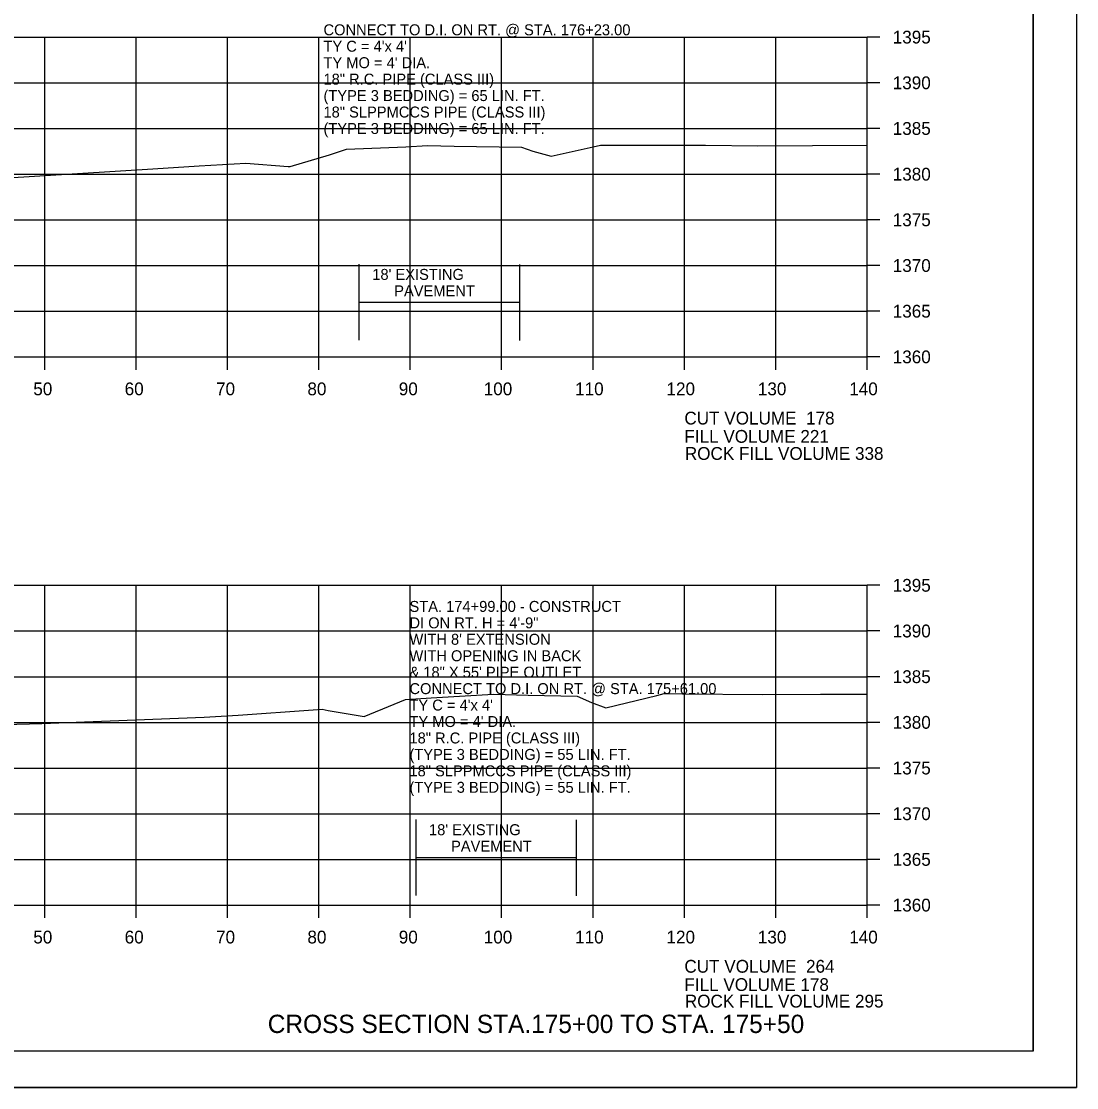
# Model space of a CAD drawing. Extents: x 1374311 to 1383814, y 384102 to 406278.
# Drawn here: x 1382687.5 to 1382803, y 396464.9 to 396581.6 of the extents above; entities that cross this region are included whole.
import ezdxf

# ---------------------------------------------------------------- set-up
doc = ezdxf.new("R2010")
doc.units = 0
for name, color, linetype in [('R_Axis', 7, 'Continuous'), ('R_Axis Annot', 7, 'Continuous'), ('R_Border', 7, 'Continuous'), ('R_Draft', 7, 'Continuous'), ('R_Exist Surface', 7, 'Continuous'), ('R_Fin Surface', 7, 'Continuous'), ('R_Grid', 7, 'Continuous'), ('R_No Plot', 7, 'Continuous'), ('R_Water', 7, 'Continuous'), ('R_Water Annot', 7, 'Continuous')]:
    doc.layers.add(name, color=color, linetype=linetype)

msp = doc.modelspace()

# ---------------------------------------------------------------- linework, layer by layer
at = {"layer": 'R_Axis'}
for p, q in [((1382780.07, 396544.87), (1382780.07, 396579.87)), ((1382781.47, 396579.87), (1382780.07, 396579.87)), ((1382781.47, 396574.87), (1382780.07, 396574.87)), ((1382781.47, 396569.87), (1382780.07, 396569.87)), ((1382781.47, 396564.87), (1382780.07, 396564.87)), ((1382781.47, 396559.87), (1382780.07, 396559.87)), ((1382781.47, 396554.87), (1382780.07, 396554.87)), ((1382781.47, 396549.87), (1382780.07, 396549.87)), ((1382500.07, 396544.87), (1382780.07, 396544.87)), ((1382690.07, 396543.47), (1382690.07, 396544.87)), ((1382700.07, 396543.47), (1382700.07, 396544.87)), ((1382710.07, 396543.47), (1382710.07, 396544.87)), ((1382720.07, 396543.47), (1382720.07, 396544.87)), ((1382730.07, 396543.47), (1382730.07, 396544.87)), ((1382740.07, 396543.47), (1382740.07, 396544.87)), ((1382750.07, 396543.47), (1382750.07, 396544.87)), ((1382760.07, 396543.47), (1382760.07, 396544.87)), ((1382770.07, 396543.47), (1382770.07, 396544.87)), ((1382780.07, 396543.47), (1382780.07, 396544.87)), ((1382781.47, 396544.87), (1382780.07, 396544.87)), ((1382780.07, 396484.87), (1382780.07, 396519.87)), ((1382781.47, 396519.87), (1382780.07, 396519.87)), ((1382781.47, 396514.87), (1382780.07, 396514.87)), ((1382781.47, 396509.87), (1382780.07, 396509.87)), ((1382781.47, 396504.87), (1382780.07, 396504.87)), ((1382781.47, 396499.87), (1382780.07, 396499.87)), ((1382781.47, 396494.87), (1382780.07, 396494.87)), ((1382781.47, 396489.87), (1382780.07, 396489.87)), ((1382500.07, 396484.87), (1382780.07, 396484.87)), ((1382690.07, 396483.47), (1382690.07, 396484.87)), ((1382700.07, 396483.47), (1382700.07, 396484.87)), ((1382710.07, 396483.47), (1382710.07, 396484.87)), ((1382720.07, 396483.47), (1382720.07, 396484.87)), ((1382730.07, 396483.47), (1382730.07, 396484.87)), ((1382740.07, 396483.47), (1382740.07, 396484.87)), ((1382750.07, 396483.47), (1382750.07, 396484.87)), ((1382760.07, 396483.47), (1382760.07, 396484.87)), ((1382770.07, 396483.47), (1382770.07, 396484.87)), ((1382780.07, 396483.47), (1382780.07, 396484.87)), ((1382781.47, 396484.87), (1382780.07, 396484.87))]:
    msp.add_line(p, q, dxfattribs=at)
at = {"layer": 'R_Border'}
for q in [(1382798.25, 396674.33), (1382482.07, 396468.87)]:
    msp.add_line((1382798.25, 396468.87), q, dxfattribs=at)
at = {"layer": 'R_Exist Surface'}
for points in [[(1382681.25, 396564.19), (1382701.88, 396565.44), (1382706.96, 396565.78), (1382712.08, 396566.06), (1382716.71, 396565.72), (1382716.93, 396565.69), (1382721.24, 396566.97), (1382723.08, 396567.59), (1382729.6, 396567.87), (1382731.96, 396567.99), (1382734.88, 396567.94), (1382742.23, 396567.81), (1382743.48, 396567.4), (1382745.49, 396566.83), (1382750.08, 396567.86), (1382750.89, 396568.05), (1382752.49, 396568.04), (1382762.39, 396568.03), (1382768.11, 396567.98), (1382780.07, 396568.03)], [(1382685.65, 396504.62), (1382689.73, 396504.76), (1382707.5, 396505.44), (1382711.25, 396505.64), (1382719.43, 396506.25), (1382720.44, 396506.3), (1382721.08, 396506.18), (1382725.02, 396505.51), (1382728.29, 396506.86), (1382729.56, 396507.38), (1382732.37, 396507.56), (1382739.16, 396507.95), (1382742.97, 396507.86), (1382748.35, 396507.74), (1382749.92, 396507.03), (1382751.49, 396506.45), (1382757.06, 396507.82), (1382757.87, 396508.02), (1382759.88, 396508), (1382768.67, 396507.92), (1382774.97, 396507.95), (1382780.07, 396507.97)]]:
    msp.add_lwpolyline(points, dxfattribs=at)
at = {"layer": 'R_Grid'}
for p, q in [((1382500.07, 396579.87), (1382780.07, 396579.87)), ((1382690.07, 396544.87), (1382690.07, 396579.87)), ((1382700.07, 396544.87), (1382700.07, 396579.87)), ((1382710.07, 396544.87), (1382710.07, 396579.87)), ((1382720.07, 396544.87), (1382720.07, 396579.87)), ((1382730.07, 396544.87), (1382730.07, 396579.87)), ((1382740.07, 396544.87), (1382740.07, 396579.87)), ((1382750.07, 396544.87), (1382750.07, 396579.87)), ((1382760.07, 396544.87), (1382760.07, 396579.87)), ((1382770.07, 396544.87), (1382770.07, 396579.87)), ((1382780.07, 396544.87), (1382780.07, 396579.87)), ((1382500.07, 396574.87), (1382780.07, 396574.87)), ((1382500.07, 396569.87), (1382780.07, 396569.87)), ((1382500.07, 396564.87), (1382780.07, 396564.87)), ((1382500.07, 396559.87), (1382780.07, 396559.87)), ((1382500.07, 396554.87), (1382780.07, 396554.87)), ((1382500.07, 396549.87), (1382780.07, 396549.87)), ((1382500.07, 396544.87), (1382780.07, 396544.87)), ((1382500.07, 396519.87), (1382780.07, 396519.87)), ((1382690.07, 396484.87), (1382690.07, 396519.87)), ((1382700.07, 396484.87), (1382700.07, 396519.87)), ((1382710.07, 396484.87), (1382710.07, 396519.87)), ((1382720.07, 396484.87), (1382720.07, 396519.87)), ((1382730.07, 396484.87), (1382730.07, 396519.87)), ((1382740.07, 396484.87), (1382740.07, 396519.87)), ((1382750.07, 396484.87), (1382750.07, 396519.87)), ((1382760.07, 396484.87), (1382760.07, 396519.87)), ((1382770.07, 396484.87), (1382770.07, 396519.87)), ((1382780.07, 396484.87), (1382780.07, 396519.87)), ((1382500.07, 396514.87), (1382780.07, 396514.87)), ((1382500.07, 396509.87), (1382780.07, 396509.87)), ((1382500.07, 396504.87), (1382780.07, 396504.87)), ((1382500.07, 396499.87), (1382780.07, 396499.87)), ((1382500.07, 396494.87), (1382780.07, 396494.87)), ((1382500.07, 396489.87), (1382780.07, 396489.87)), ((1382500.07, 396484.87), (1382780.07, 396484.87))]:
    msp.add_line(p, q, dxfattribs=at)
at = {"layer": 'R_No Plot'}
msp.add_line((1382469.67, 396464.89), (1382803, 396464.89), dxfattribs=at)
for points in [[(1382469.66, 396678.22), (1382803, 396678.22), (1382803, 396464.89), (1382469.66, 396464.89)], [(1382715.99, 396674.33), (1382715.99, 396664.45), (1382751.72, 396664.45), (1382751.72, 396661.53), (1382774.92, 396661.53), (1382774.92, 396637.2), (1382798.25, 396637.2), (1382798.25, 396468.87), (1382482.07, 396468.87), (1382482.07, 396674.33)]]:
    msp.add_lwpolyline(points, close=True, dxfattribs=at)
at = {"layer": 'R_Water'}
for p, q in [((1382724.48, 396546.71), (1382724.48, 396555.03)), ((1382742.05, 396546.65), (1382742.05, 396554.97)), ((1382724.48, 396550.87), (1382742.05, 396550.87)), ((1382730.7, 396485.93), (1382730.7, 396494.25)), ((1382748.26, 396485.87), (1382748.26, 396494.19)), ((1382730.7, 396490.09), (1382748.26, 396490.09))]:
    msp.add_line(p, q, dxfattribs=at)

# ---------------------------------------------------------------- texts
at = {"layer": 'R_Axis Annot'}
for s, p in [('1395', (1382782.87, 396579.17)), ('1390', (1382782.87, 396574.17)), ('1385', (1382782.87, 396569.17)), ('1380', (1382782.87, 396564.17)), ('1375', (1382782.87, 396559.17)), ('1370', (1382782.87, 396554.17)), ('1365', (1382782.87, 396549.17)), ('1360', (1382782.87, 396544.17)), ('50', (1382688.81, 396540.67)), ('60', (1382698.81, 396540.67)), ('70', (1382708.81, 396540.67)), ('80', (1382718.81, 396540.67)), ('90', (1382728.81, 396540.67)), ('100', (1382738.11, 396540.67)), ('110', (1382748.11, 396540.67)), ('120', (1382758.11, 396540.67)), ('130', (1382768.11, 396540.67)), ('140', (1382778.11, 396540.67)), ('CUT VOLUME  178', (1382760.07, 396537.47)), ('FILL VOLUME 221', (1382760.07, 396535.47)), ('1395', (1382782.87, 396519.17)), ('1390', (1382782.87, 396514.17)), ('1385', (1382782.87, 396509.17)), ('1380', (1382782.87, 396504.17)), ('1375', (1382782.87, 396499.17)), ('1370', (1382782.87, 396494.17)), ('1365', (1382782.87, 396489.17)), ('1360', (1382782.87, 396484.17)), ('50', (1382688.81, 396480.67)), ('60', (1382698.81, 396480.67)), ('70', (1382708.81, 396480.67)), ('80', (1382718.81, 396480.67)), ('90', (1382728.81, 396480.67)), ('100', (1382738.11, 396480.67)), ('110', (1382748.11, 396480.67)), ('120', (1382758.11, 396480.67)), ('130', (1382768.11, 396480.67)), ('140', (1382778.11, 396480.67)), ('CUT VOLUME  264', (1382760.07, 396477.47)), ('FILL VOLUME 178', (1382760.07, 396475.47))]:
    msp.add_text(s, height=1.4, dxfattribs=at).set_placement(p)
at = {"layer": 'R_Draft'}
msp.add_text('CROSS SECTION STA.175+00 TO STA. 175+50', height=2, dxfattribs=at).set_placement((1382714.47, 396470.87))
at = {"layer": 'R_Fin Surface'}
for s, p in [('ROCK FILL VOLUME 338', (1382760.12, 396533.6)), ('ROCK FILL VOLUME 295', (1382760.12, 396473.66))]:
    msp.add_text(s, height=1.4, dxfattribs=at).set_placement(p)
at = {"layer": 'R_Water'}
for s, p in [("18' EXISTING ", (1382725.91, 396553.3)), ('PAVEMENT', (1382728.31, 396551.5)), ("18' EXISTING ", (1382732.12, 396492.52)), ('PAVEMENT', (1382734.53, 396490.72))]:
    msp.add_text(s, height=1.2, dxfattribs=at).set_placement(p)
at = {"layer": 'R_Water Annot'}
for s, p in [('CONNECT TO D.I. ON RT. @ STA. 176+23.00', (1382720.57, 396580.07)), ("TY C = 4'x 4'", (1382720.57, 396578.27)), ("TY MO = 4' DIA.", (1382720.57, 396576.47)), ('18" R.C. PIPE (CLASS III)', (1382720.57, 396574.67)), ('(TYPE 3 BEDDING) = 65 LIN. FT.', (1382720.57, 396572.87)), ('18" SLPPMCCS PIPE (CLASS III)', (1382720.57, 396571.07)), ('(TYPE 3 BEDDING) = 65 LIN. FT.', (1382720.57, 396569.27)), ('STA. 174+99.00 - CONSTRUCT', (1382729.98, 396516.96)), ('DI ON RT. H = 4\'-9"', (1382729.98, 396515.16)), ("WITH 8' EXTENSION", (1382729.98, 396513.36)), ('WITH OPENING IN BACK ', (1382729.98, 396511.56)), ('& 18" X 55\' PIPE OUTLET', (1382729.98, 396509.76)), ('CONNECT TO D.I. ON RT. @ STA. 175+61.00', (1382729.98, 396507.96)), ("TY C = 4'x 4'", (1382729.98, 396506.16)), ("TY MO = 4' DIA.", (1382729.98, 396504.36)), ('18" R.C. PIPE (CLASS III)', (1382729.98, 396502.56)), ('(TYPE 3 BEDDING) = 55 LIN. FT.', (1382729.98, 396500.76)), ('18" SLPPMCCS PIPE (CLASS III)', (1382729.98, 396498.96)), ('(TYPE 3 BEDDING) = 55 LIN. FT.', (1382729.98, 396497.16))]:
    msp.add_text(s, height=1.2, dxfattribs=at).set_placement(p)

doc.saveas('drawing.dxf')
